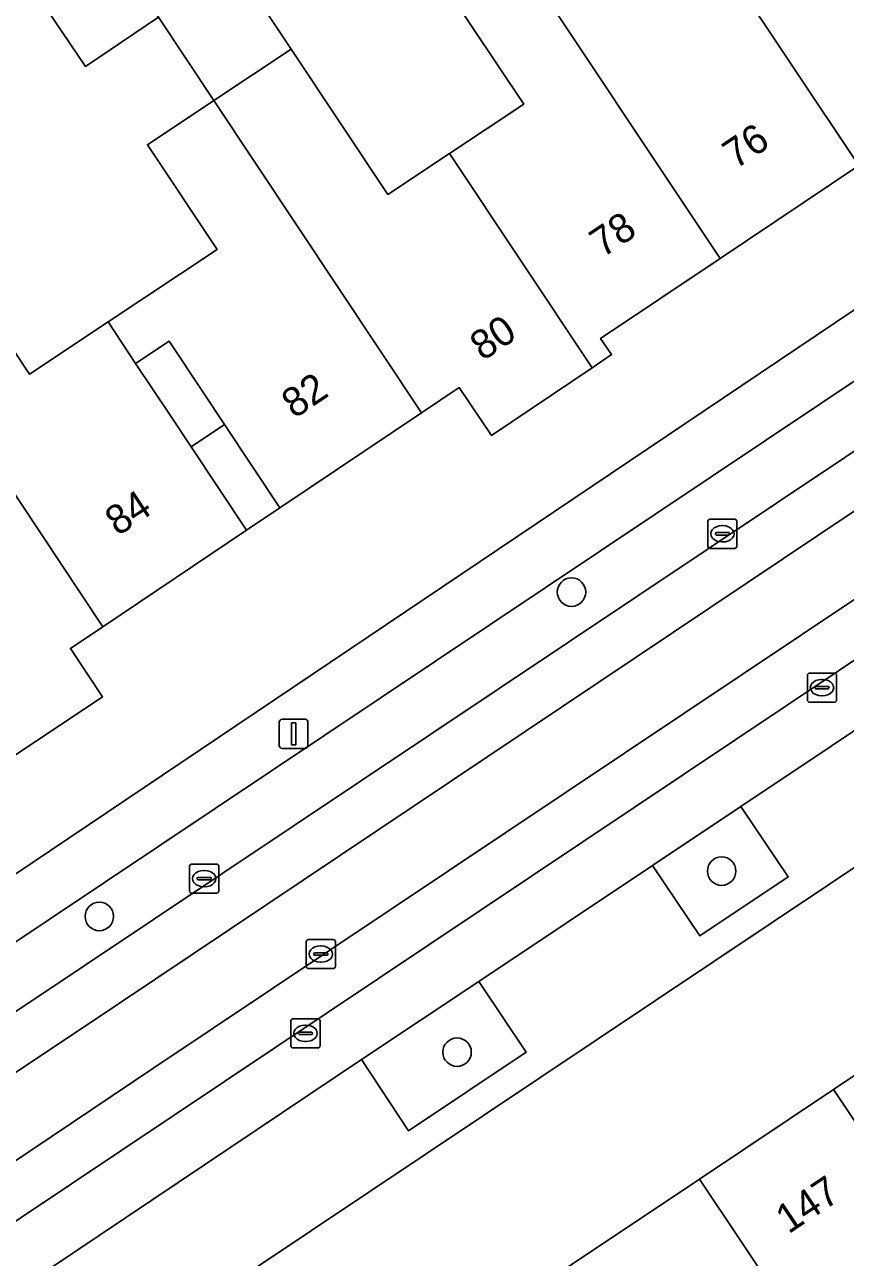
# Model space of a CAD drawing. Extents: x 158352 to 159489, y 383828 to 384603.
# Drawn here: x 158870.91 to 158899.1, y 384237.74 to 384280.08 of the extents above; entities that cross this region are included whole.
import ezdxf

# ---------------------------------------------------------------- set-up
doc = ezdxf.new("R2010")
doc.units = 0
for name, color, linetype in [('IMGEO_Boom', 7, 'Continuous'), ('IMGEO_Erf', 7, 'Continuous'), ('IMGEO_Groenvoorziening', 7, 'Continuous'), ('IMGEO_Kolk', 7, 'Continuous'), ('IMGEO_Lichtmast', 7, 'Continuous'), ('IMGEO_Pand', 7, 'Continuous'), ('IMGEO_Pand_nummerreeks', 7, 'Continuous'), ('IMGEO_Pand_overbouw', 7, 'Continuous'), ('IMGEO_Parkeervlak_open', 7, 'Continuous'), ('IMGEO_Rijbaan_lokaal_gesloten', 7, 'Continuous'), ('IMGEO_Rijbaan_lokaal_open', 7, 'Continuous'), ('IMGEO_Rioolput', 7, 'Continuous'), ('IMGEO_Voetpad_open', 7, 'Continuous')]:
    doc.layers.add(name, color=color, linetype=linetype)

msp = doc.modelspace()

# ---------------------------------------------------------------- linework, layer by layer
at = {"layer": 'IMGEO_Boom'}
for centre in [(158889.692, 384260.59), (158894.851, 384251.007), (158873.474, 384249.45), (158885.762, 384244.787)]:
    msp.add_circle(centre, 0.489, dxfattribs=at)
at = {"layer": 'IMGEO_Erf'}
for points in [[(158878.147, 384282.121), (158880.064, 384279.24), (158883.386, 384274.248), (158885.506, 384275.658), (158888.05, 384277.351), (158885.393, 384281.345)], [(158868.683, 384271.668), (158871.074, 384268.074), (158873.773, 384269.869), (158877.516, 384272.358), (158875.124, 384275.954), (158877.407, 384277.473), (158875.502, 384280.337), (158872.996, 384278.647), (158871.129, 384281.415)], [(158824.924, 384220.195), (158906.452, 384275.023)], [(158899.561, 384275.241), (158894.795, 384272.049), (158890.692, 384269.302), (158891.066, 384268.746), (158890.401, 384268.299), (158886.944, 384265.974), (158885.839, 384267.617), (158884.542, 384266.747), (158879.679, 384263.483), (158878.532, 384262.714), (158873.589, 384259.397), (158872.483, 384258.655), (158873.585, 384256.998), (158869.747, 384254.444)], [(158932.003, 384272.919), (158849.203, 384217.574), (158852.538, 384212.577), (158857.246, 384215.728), (158858.292, 384216.428), (158856.885, 384218.53), (158860.447, 384220.913), (158860.858, 384220.299), (158861.016, 384220.405), (158862.19, 384221.191), (158865.465, 384223.383), (158870.073, 384226.467), (158874.68, 384229.551), (158879.219, 384232.59), (158878.797, 384233.22), (158882.455, 384235.669), (158883.855, 384233.577), (158884.873, 384234.258), (158889.48, 384237.342), (158894.087, 384240.426), (158898.695, 384243.511), (158903.302, 384246.595)]]:
    msp.add_lwpolyline(points, dxfattribs=at)
msp.add_lwpolyline([(158877.052, 384267.432), (158875.87, 384269.21), (158874.72, 384268.445), (158875.902, 384266.668), (158876.627, 384265.578), (158878.532, 384262.714), (158879.679, 384263.483), (158877.776, 384266.343)], close=True, dxfattribs=at)
at = {"layer": 'IMGEO_Groenvoorziening'}
for points in [[(158894.102, 384248.778), (158897.135, 384250.808), (158895.514, 384253.229), (158892.479, 384251.204)], [(158884.099, 384242.084), (158888.135, 384244.785), (158886.509, 384247.22), (158882.481, 384244.532)]]:
    msp.add_lwpolyline(points, close=True, dxfattribs=at)
at = {"layer": 'IMGEO_Kolk'}
for p, q in [((158894.45, 384263.093), (158895.302, 384263.093)), ((158894.375, 384262.167), (158894.375, 384263.019)), ((158894.677, 384262.636), (158895.075, 384262.636)), ((158894.863, 384262.873), (158894.888, 384262.873)), ((158895.376, 384263.019), (158895.376, 384262.167)), ((158894.634, 384262.587), (158894.634, 384262.599)), ((158895.072, 384262.55), (158894.674, 384262.55)), ((158894.886, 384262.313), (158894.861, 384262.313)), ((158895.118, 384262.599), (158895.118, 384262.587)), ((158895.302, 384262.093), (158894.45, 384262.093)), ((158897.796, 384256.883), (158897.796, 384257.735)), ((158897.871, 384257.809), (158898.723, 384257.809)), ((158898.284, 384257.589), (158898.309, 384257.589)), ((158898.797, 384257.735), (158898.797, 384256.883)), ((158898.055, 384257.303), (158898.055, 384257.315)), ((158898.493, 384257.266), (158898.095, 384257.266)), ((158898.098, 384257.352), (158898.496, 384257.352)), ((158898.539, 384257.315), (158898.539, 384257.303)), ((158898.723, 384256.809), (158897.871, 384256.809)), ((158898.307, 384257.029), (158898.282, 384257.029)), ((158876.574, 384250.323), (158876.574, 384251.175)), ((158876.649, 384251.249), (158877.501, 384251.249)), ((158877.575, 384251.175), (158877.575, 384250.323)), ((158876.833, 384250.743), (158876.833, 384250.755)), ((158876.876, 384250.792), (158877.274, 384250.792)), ((158877.062, 384251.029), (158877.087, 384251.029)), ((158877.317, 384250.755), (158877.317, 384250.743)), ((158877.271, 384250.706), (158876.873, 384250.706)), ((158877.085, 384250.469), (158877.06, 384250.469)), ((158877.501, 384250.249), (158876.649, 384250.249)), ((158880.057, 384245.008), (158880.057, 384245.86)), ((158880.132, 384245.934), (158880.984, 384245.934)), ((158880.545, 384245.714), (158880.57, 384245.714)), ((158881.058, 384245.86), (158881.058, 384245.008)), ((158880.316, 384245.428), (158880.316, 384245.44)), ((158880.754, 384245.391), (158880.356, 384245.391)), ((158880.359, 384245.477), (158880.757, 384245.477)), ((158880.8, 384245.44), (158880.8, 384245.428)), ((158880.984, 384244.934), (158880.132, 384244.934)), ((158880.568, 384245.154), (158880.543, 384245.154))]:
    msp.add_line(p, q, dxfattribs=at)
for points in [[(158894.45, 384263.093), (158895.302, 384263.093)], [(158894.375, 384262.167), (158894.375, 384263.019)], [(158895.376, 384263.019), (158895.376, 384262.167)], [(158895.302, 384262.093), (158894.45, 384262.093)], [(158897.796, 384256.883), (158897.796, 384257.735)], [(158897.871, 384257.809), (158898.723, 384257.809)], [(158898.797, 384257.735), (158898.797, 384256.883)], [(158898.723, 384256.809), (158897.871, 384256.809)], [(158876.574, 384250.323), (158876.574, 384251.175)], [(158876.649, 384251.249), (158877.501, 384251.249)], [(158877.575, 384251.175), (158877.575, 384250.323)], [(158877.501, 384250.249), (158876.649, 384250.249)], [(158880.057, 384245.008), (158880.057, 384245.86)], [(158880.132, 384245.934), (158880.984, 384245.934)], [(158881.058, 384245.86), (158881.058, 384245.008)], [(158880.984, 384244.934), (158880.132, 384244.934)]]:
    msp.add_lwpolyline(points, dxfattribs=at)
for centre, radius, start, end in [((158894.452, 384263.017), 0.0765, 91.552, 178.448), ((158894.452, 384263.017), 0.0765, 91.552, 178.448), ((158895.3, 384263.017), 0.0765, 1.552, 88.448), ((158895.3, 384263.017), 0.0765, 1.552, 88.448), ((158894.674, 384262.596), 0.0403, 85.8775, 175.7526), ((158895.079, 384262.598), 0.0386, 1.7309, 96.639), ((158894.671, 384262.586), 0.0366, 178.938, 274.7102), ((158895.075, 384262.593), 0.043, 264.8664, 352.4533), ((158894.452, 384262.169), 0.0765, 181.552, 268.448), ((158894.452, 384262.169), 0.0765, 181.552, 268.448), ((158895.3, 384262.169), 0.0765, 271.552, 358.448), ((158895.3, 384262.169), 0.0765, 271.552, 358.448), ((158897.873, 384257.733), 0.0765, 91.552, 178.448), ((158897.873, 384257.733), 0.0765, 91.552, 178.448), ((158898.721, 384257.733), 0.0765, 1.552, 88.448), ((158898.721, 384257.733), 0.0765, 1.552, 88.448), ((158898.095, 384257.312), 0.0403, 85.8775, 175.7526), ((158898.092, 384257.302), 0.0366, 178.938, 274.7102), ((158898.496, 384257.309), 0.043, 264.8664, 352.4533), ((158898.5, 384257.314), 0.0386, 1.7309, 96.639), ((158897.873, 384256.885), 0.0765, 181.552, 268.448), ((158897.873, 384256.885), 0.0765, 181.552, 268.448), ((158898.721, 384256.885), 0.0765, 271.552, 358.448), ((158898.721, 384256.885), 0.0765, 271.552, 358.448), ((158876.651, 384251.173), 0.0765, 91.552, 178.448), ((158876.651, 384251.173), 0.0765, 91.552, 178.448), ((158877.499, 384251.173), 0.0765, 1.552, 88.448), ((158877.499, 384251.173), 0.0765, 1.552, 88.448), ((158876.873, 384250.752), 0.0403, 85.8775, 175.7526), ((158877.278, 384250.754), 0.0386, 1.7309, 96.639), ((158876.87, 384250.742), 0.0366, 178.938, 274.7102), ((158877.274, 384250.749), 0.043, 264.8664, 352.4533), ((158876.651, 384250.325), 0.0765, 181.552, 268.448), ((158876.651, 384250.325), 0.0765, 181.552, 268.448), ((158877.499, 384250.325), 0.0765, 271.552, 358.448), ((158877.499, 384250.325), 0.0765, 271.552, 358.448), ((158880.134, 384245.858), 0.0765, 91.552, 178.448), ((158880.134, 384245.858), 0.0765, 91.552, 178.448), ((158880.982, 384245.858), 0.0765, 1.552, 88.448), ((158880.982, 384245.858), 0.0765, 1.552, 88.448), ((158880.356, 384245.437), 0.0403, 85.8775, 175.7526), ((158880.353, 384245.427), 0.0366, 178.938, 274.7102), ((158880.757, 384245.434), 0.043, 264.8664, 352.4533), ((158880.761, 384245.439), 0.0386, 1.7309, 96.639), ((158880.134, 384245.01), 0.0765, 181.552, 268.448), ((158880.134, 384245.01), 0.0765, 181.552, 268.448), ((158880.982, 384245.01), 0.0765, 271.552, 358.448), ((158880.982, 384245.01), 0.0765, 271.552, 358.448)]:
    msp.add_arc(centre, radius, start, end, dxfattribs=at)
for centre, major_axis, ratio, start_param, end_param in [((158894.862, 384262.593), (-0.387, 0.002), 0.722429, 4.712389, 7.853982), ((158894.887, 384262.593), (-0.39, 0.002), 0.717154, 1.570796, 4.712389), ((158898.283, 384257.309), (-0.387, 0.002), 0.722429, 4.712389, 7.853982), ((158898.308, 384257.309), (-0.39, 0.002), 0.717154, 1.570796, 4.712389), ((158877.061, 384250.749), (-0.387, 0.002), 0.722429, 4.712389, 7.853982), ((158877.086, 384250.749), (-0.39, 0.002), 0.717154, 1.570796, 4.712389), ((158880.544, 384245.434), (-0.387, 0.002), 0.722429, 4.712389, 7.853982), ((158880.569, 384245.434), (-0.39, 0.002), 0.717154, 1.570796, 4.712389)]:
    msp.add_ellipse(centre, major_axis=major_axis, ratio=ratio, start_param=start_param, end_param=end_param, dxfattribs=at)
at = {"layer": 'IMGEO_Lichtmast'}
for p, q in [((158879.651, 384255.323), (158879.651, 384256.123)), ((158879.651, 384256.123), (158879.651, 384255.323)), ((158879.751, 384256.223), (158880.541, 384256.223)), ((158880.541, 384256.223), (158879.751, 384256.223)), ((158880.641, 384256.123), (158880.641, 384255.323)), ((158880.641, 384255.323), (158880.641, 384256.123)), ((158880.541, 384255.223), (158879.751, 384255.223)), ((158879.751, 384255.223), (158880.541, 384255.223))]:
    msp.add_line(p, q, dxfattribs=at)
msp.add_lwpolyline([(158880.071, 384256.098), (158880.221, 384256.098), (158880.221, 384255.348), (158880.071, 384255.348), (158880.071, 384256.098)], dxfattribs=at)
for centre, start, end in [((158879.751, 384256.123), 90, 180), ((158879.751, 384256.123), 90, 180), ((158880.541, 384256.123), 0, 90), ((158880.541, 384256.123), 360, 90), ((158879.751, 384255.323), 180, 270), ((158879.751, 384255.323), 180, 270), ((158880.541, 384255.323), 270, 0), ((158880.541, 384255.323), 270, 0)]:
    msp.add_arc(centre, 0.1, start, end, dxfattribs=at)
at = {"layer": 'IMGEO_Pand'}
for points in [[(158896.956, 384288.943), (158894.856, 384287.546), (158894.66, 384287.415), (158897.248, 384283.524), (158895.032, 384282.05), (158899.561, 384275.241), (158904.194, 384278.344), (158904.752, 384277.514), (158904.982, 384277.669), (158897.771, 384288.498), (158897.35, 384289.13), (158896.99, 384288.891)], [(158876.11, 384284.775), (158873.652, 384283.117), (158875.502, 384280.337), (158877.407, 384277.473), (158880.064, 384279.24), (158878.147, 384282.121), (158877.977, 384282.006)], [(158895.032, 384282.05), (158893.033, 384280.721), (158890.401, 384284.677), (158887.625, 384282.83), (158894.795, 384272.049), (158899.561, 384275.241)], [(158875.502, 384280.337), (158873.652, 384283.117), (158871.129, 384281.415), (158872.996, 384278.647)], [(158894.795, 384272.049), (158887.625, 384282.83), (158885.393, 384281.345), (158888.05, 384277.351), (158885.506, 384275.658), (158890.401, 384268.299), (158891.066, 384268.746), (158890.692, 384269.302)], [(158884.542, 384266.747), (158885.839, 384267.617), (158886.944, 384265.974), (158890.401, 384268.299), (158885.506, 384275.658), (158883.386, 384274.248), (158880.064, 384279.24), (158877.407, 384277.473)], [(158877.407, 384277.473), (158875.124, 384275.954), (158877.516, 384272.358), (158873.773, 384269.869), (158874.72, 384268.445), (158875.87, 384269.21), (158877.052, 384267.432), (158877.776, 384266.343), (158879.679, 384263.483), (158884.542, 384266.747)], [(158875.902, 384266.668), (158874.72, 384268.445), (158873.773, 384269.869), (158871.074, 384268.074), (158868.683, 384271.668), (158866.435, 384270.173), (158873.589, 384259.397), (158878.532, 384262.714), (158876.627, 384265.578)], [(158866.435, 384270.173), (158863.75, 384268.387), (158867.121, 384263.32), (158864.854, 384261.812), (158869.376, 384255.003), (158869.747, 384254.444), (158873.585, 384256.998), (158872.483, 384258.655), (158873.589, 384259.397)], [(158910.41, 384235.975), (158910.284, 384236.163), (158903.302, 384246.595), (158898.695, 384243.511), (158903.244, 384236.714), (158903.301, 384236.629), (158905.359, 384238.007), (158907.861, 384234.269)], [(158903.301, 384236.629), (158903.244, 384236.714), (158898.695, 384243.511), (158894.087, 384240.426), (158901.066, 384230), (158901.16, 384229.86), (158903.682, 384231.548), (158901.215, 384235.233)], [(158894.087, 384240.426), (158889.48, 384237.342), (158893.973, 384230.631), (158894.123, 384230.406), (158896.241, 384231.824), (158898.245, 384228.831), (158898.671, 384228.194), (158900.524, 384225.426), (158900.683, 384225.532), (158903.013, 384227.092), (158901.16, 384229.86), (158901.066, 384230)]]:
    msp.add_lwpolyline(points, close=True, dxfattribs=at)
at = {"layer": 'IMGEO_Pand_overbouw'}
for points in [[(158875.87, 384269.21), (158874.72, 384268.445), (158875.902, 384266.668), (158876.627, 384265.578), (158877.776, 384266.343), (158877.052, 384267.432)], [(158878.532, 384262.714), (158879.679, 384263.483), (158877.776, 384266.343), (158876.627, 384265.578)]]:
    msp.add_lwpolyline(points, close=True, dxfattribs=at)
at = {"layer": 'IMGEO_Parkeervlak_open'}
for points in [[(158928.741, 384277.867), (158847.89, 384223.805)], [(158818.36, 384211.295), (158830.503, 384219.367), (158831.156, 384219.806), (158832.496, 384220.707), (158842.526, 384227.357), (158843.894, 384228.271), (158844.531, 384228.697), (158853.892, 384235.025), (158913.401, 384274.791)], [(158909.63, 384274.668), (158843.37, 384230.376), (158841.384, 384229.054), (158831.356, 384222.372), (158829.341, 384221.029), (158822.229, 384216.216), (158819.794, 384214.568)], [(158892.479, 384251.204), (158895.514, 384253.229), (158911.019, 384263.59), (158914.225, 384265.735), (158927.411, 384274.558)], [(158849.183, 384223.967), (158850.787, 384223.65), (158851.545, 384223.788), (158864.997, 384232.808), (158868.973, 384235.474), (158882.481, 384244.532), (158886.509, 384247.22), (158892.479, 384251.204)]]:
    msp.add_lwpolyline(points, dxfattribs=at)
at = {"layer": 'IMGEO_Rijbaan_lokaal_gesloten'}
for points in [[(158928.741, 384277.867), (158928.875, 384277.975), (158927.924, 384279.398), (158875.348, 384244.245), (158846.287, 384224.725), (158847.222, 384223.339), (158847.89, 384223.805)], [(158910.948, 384271.094), (158914.324, 384273.367), (158913.401, 384274.791), (158853.892, 384235.025), (158844.531, 384228.697), (158843.894, 384228.271), (158844.821, 384226.897), (158874.134, 384246.446)]]:
    msp.add_lwpolyline(points, close=True, dxfattribs=at)
at = {"layer": 'IMGEO_Rijbaan_lokaal_open'}
msp.add_lwpolyline([(158938.147, 384283.913), (158939.324, 384284.933), (158938.378, 384286.339), (158964.07, 384303.539), (158975.353, 384311.006), (158973.93, 384313.16), (158930.614, 384284.24), (158928.388, 384282.75), (158927.414, 384284.178), (158913.55, 384274.866), (158913.401, 384274.791), (158914.324, 384273.367), (158910.948, 384271.094), (158874.134, 384246.446), (158844.821, 384226.897), (158846.287, 384224.725), (158875.348, 384244.245), (158927.924, 384279.398)], dxfattribs=at)
at = {"layer": 'IMGEO_Rioolput'}
for p, q in [((158880.658, 384248.657), (158881.51, 384248.657)), ((158880.583, 384247.731), (158880.583, 384248.583)), ((158881.071, 384248.437), (158881.096, 384248.437)), ((158881.584, 384248.583), (158881.584, 384247.731)), ((158880.842, 384248.151), (158880.842, 384248.163)), ((158881.28, 384248.114), (158880.882, 384248.114)), ((158880.885, 384248.2), (158881.283, 384248.2)), ((158881.094, 384247.877), (158881.069, 384247.877)), ((158881.326, 384248.163), (158881.326, 384248.151)), ((158881.51, 384247.657), (158880.658, 384247.657))]:
    msp.add_line(p, q, dxfattribs=at)
for points in [[(158880.658, 384248.657), (158881.51, 384248.657)], [(158880.583, 384247.731), (158880.583, 384248.583)], [(158881.584, 384248.583), (158881.584, 384247.731)], [(158881.51, 384247.657), (158880.658, 384247.657)]]:
    msp.add_lwpolyline(points, dxfattribs=at)
for centre, radius, start, end in [((158880.66, 384248.581), 0.0765, 91.552, 178.448), ((158880.66, 384248.581), 0.0765, 91.552, 178.448), ((158881.508, 384248.581), 0.0765, 1.552, 88.448), ((158881.508, 384248.581), 0.0765, 1.552, 88.448), ((158880.882, 384248.16), 0.0403, 85.8775, 175.7526), ((158880.879, 384248.15), 0.0366, 178.938, 274.7102), ((158881.283, 384248.157), 0.043, 264.8664, 352.4533), ((158881.287, 384248.162), 0.0386, 1.7309, 96.639), ((158880.66, 384247.733), 0.0765, 181.552, 268.448), ((158880.66, 384247.733), 0.0765, 181.552, 268.448), ((158881.508, 384247.733), 0.0765, 271.552, 358.448), ((158881.508, 384247.733), 0.0765, 271.552, 358.448)]:
    msp.add_arc(centre, radius, start, end, dxfattribs=at)
for centre, major_axis, ratio, start_param, end_param in [((158881.07, 384248.157), (-0.387, 0.002), 0.722429, 4.712389, 7.853982), ((158881.095, 384248.157), (-0.39, 0.002), 0.717154, 1.570796, 4.712389)]:
    msp.add_ellipse(centre, major_axis=major_axis, ratio=ratio, start_param=start_param, end_param=end_param, dxfattribs=at)
at = {"layer": 'IMGEO_Voetpad_open'}
for points in [[(158915.281, 384283.517), (158911.517, 384282.061), (158904.982, 384277.669), (158904.752, 384277.514), (158906.1, 384275.563), (158906.452, 384275.023), (158824.924, 384220.195), (158821.151, 384217.705), (158820.552, 384218.57), (158819.391, 384220.337), (158812.392, 384215.663), (158809.312, 384213.713), (158808.025, 384212.833)], [(158929.002, 384278.079), (158928.875, 384277.975), (158931.585, 384273.921), (158929.038, 384272.214), (158927.411, 384274.558), (158914.225, 384265.735), (158915.877, 384263.232), (158912.632, 384261.067), (158911.019, 384263.59), (158895.514, 384253.229), (158897.135, 384250.808), (158894.102, 384248.778), (158892.479, 384251.204), (158886.509, 384247.22), (158888.135, 384244.785), (158884.099, 384242.084), (158882.481, 384244.532), (158868.973, 384235.474), (158870.636, 384233.002), (158866.676, 384230.311), (158864.997, 384232.808), (158851.545, 384223.788), (158850.787, 384223.65), (158849.183, 384223.967)], [(158819.794, 384214.568), (158822.229, 384216.216), (158829.341, 384221.029), (158831.356, 384222.372), (158841.384, 384229.054), (158843.37, 384230.376), (158909.63, 384274.668)], [(158845.198, 384218.378), (158846.791, 384215.962), (158849.203, 384217.574), (158932.003, 384272.919)]]:
    msp.add_lwpolyline(points, dxfattribs=at)

# ---------------------------------------------------------------- texts
at = {"layer": 'IMGEO_Pand_nummerreeks'}
for s, rotation, p in [('76', 33.6312, (158895.326, 384275.096)), ('78', 33.6312, (158890.758, 384272.057)), ('80', 33.6392, (158886.643, 384268.51)), ('82', 33.6326, (158880.173, 384266.53)), ('84', 33.6326, (158874.109, 384262.496)), ('147', 33.7976, (158897.147, 384238.525))]:
    msp.add_text(s, height=1, rotation=rotation, dxfattribs=at).set_placement(p)

doc.saveas('drawing.dxf')
